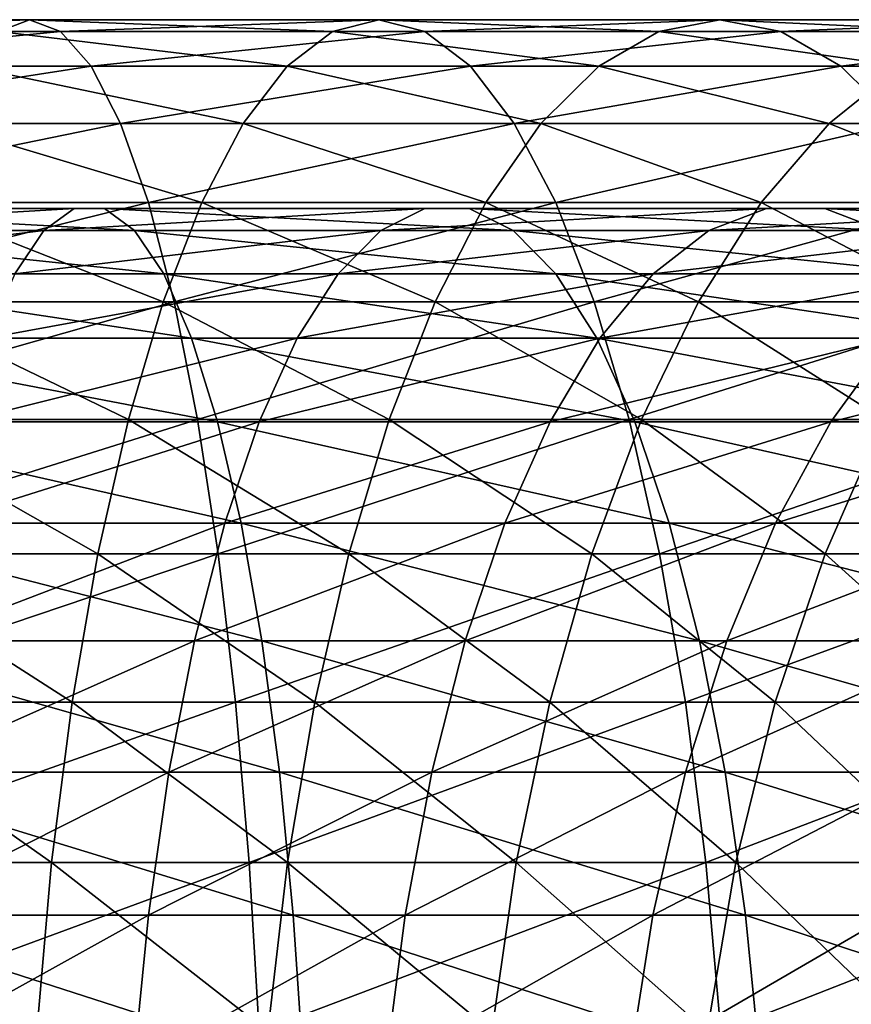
# Model space of a CAD drawing. Header units: metres. Extents: x 26 to 263, y -109 to 109.
# Tile 739 of 771: x 221 to 228, y 3 to 11. Entities that reach past the tile are written whole.
import ezdxf

# ---------------------------------------------------------------- set-up
doc = ezdxf.new("R2010")
doc.units = ezdxf.units.M
doc.layers.add('solid_500750', color=7, linetype='CONTINUOUS')

msp = doc.modelspace()

# ---------------------------------------------------------------- linework, layer by layer
at = {"layer": 'solid_500750'}
for points in [[(221.090088, 11, 124.834908), (218.233078, 11, 125.212212), (218.358719, 10.905893, 126.642494)], [(221.090088, 11, 124.834908), (220.840134, 10.905893, 123.421043), (218.233078, 11, 125.212212)], [(221.340042, 10.905893, 126.248772), (221.090088, 11, 124.834908), (218.358719, 10.905893, 126.642494)], [(223.530945, 10.905893, 122.823112), (220.840134, 10.905893, 123.421043), (221.090088, 11, 124.834908)], [(223.90329, 11, 124.209778), (221.090088, 11, 124.834908), (221.340042, 10.905893, 126.248772)], [(223.90329, 11, 124.209778), (223.530945, 10.905893, 122.823112), (221.090088, 11, 124.834908)], [(224.27565, 10.905893, 125.596443), (223.90329, 11, 124.209778), (221.340042, 10.905893, 126.248772)], [(226.159317, 10.905893, 121.992714), (223.530945, 10.905893, 122.823112), (223.90329, 11, 124.209778)], [(226.65123, 11, 123.341599), (223.90329, 11, 124.209778), (224.27565, 10.905893, 125.596443)], [(226.65123, 11, 123.341599), (226.159317, 10.905893, 121.992714), (223.90329, 11, 124.209778)], [(227.143143, 10.905893, 124.690491), (226.65123, 11, 123.341599), (224.27565, 10.905893, 125.596443)], [(228.705215, 10.905893, 120.936157), (226.159317, 10.905893, 121.992714), (226.65123, 11, 123.341599)], [(229.312943, 11, 122.236992), (226.65123, 11, 123.341599), (227.143143, 10.905893, 124.690491)], [(229.312943, 11, 122.236992), (228.705215, 10.905893, 120.936157), (226.65123, 11, 123.341599)], [(229.92067, 10.905893, 123.537819), (229.312943, 11, 122.236992), (227.143143, 10.905893, 124.690491)], [(221.340042, 10.905893, 126.248772), (218.358719, 10.905893, 126.642494), (218.482224, 10.625184, 128.048294)], [(221.585724, 10.625184, 127.638443), (221.340042, 10.905893, 126.248772), (218.482224, 10.625184, 128.048294)], [(223.164948, 10.625184, 121.460175), (220.594452, 10.625184, 122.031372), (220.840134, 10.905893, 123.421043)], [(223.530945, 10.905893, 122.823112), (223.164948, 10.625184, 121.460175), (220.840134, 10.905893, 123.421043)], [(224.27565, 10.905893, 125.596443), (221.340042, 10.905893, 126.248772), (221.585724, 10.625184, 127.638443)], [(224.641632, 10.625184, 126.959381), (224.27565, 10.905893, 125.596443), (221.585724, 10.625184, 127.638443)], [(225.675812, 10.625184, 120.666901), (223.164948, 10.625184, 121.460175), (223.530945, 10.905893, 122.823112)], [(226.159317, 10.905893, 121.992714), (225.675812, 10.625184, 120.666901), (223.530945, 10.905893, 122.823112)], [(227.143143, 10.905893, 124.690491), (224.27565, 10.905893, 125.596443), (224.641632, 10.625184, 126.959381)], [(227.626633, 10.625184, 126.016304), (227.143143, 10.905893, 124.690491), (224.641632, 10.625184, 126.959381)], [(228.107895, 10.625184, 119.657585), (225.675812, 10.625184, 120.666901), (226.159317, 10.905893, 121.992714)], [(228.705215, 10.905893, 120.936157), (228.107895, 10.625184, 119.657585), (226.159317, 10.905893, 121.992714)], [(229.92067, 10.905893, 123.537819), (227.143143, 10.905893, 124.690491), (227.626633, 10.625184, 126.016304)], [(230.51799, 10.625184, 124.816399), (229.92067, 10.905893, 123.537819), (227.626633, 10.625184, 126.016304)], [(221.585724, 10.625184, 127.638443), (218.482224, 10.625184, 128.048294), (218.601471, 10.162675, 129.405579)], [(221.822922, 10.162675, 128.980148), (221.585724, 10.625184, 127.638443), (218.601471, 10.162675, 129.405579)], [(222.8116, 10.162675, 120.144287), (220.357254, 10.162675, 120.689667), (220.594452, 10.625184, 122.031372)], [(223.164948, 10.625184, 121.460175), (222.8116, 10.162675, 120.144287), (220.594452, 10.625184, 122.031372)], [(224.641632, 10.625184, 126.959381), (221.585724, 10.625184, 127.638443), (221.822922, 10.162675, 128.980148)], [(224.99498, 10.162675, 128.275284), (224.641632, 10.625184, 126.959381), (221.822922, 10.162675, 128.980148)], [(225.209015, 10.162675, 119.386848), (222.8116, 10.162675, 120.144287), (223.164948, 10.625184, 121.460175)], [(225.675812, 10.625184, 120.666901), (225.209015, 10.162675, 119.386848), (223.164948, 10.625184, 121.460175)], [(227.626633, 10.625184, 126.016304), (224.641632, 10.625184, 126.959381), (224.99498, 10.162675, 128.275284)], [(228.093445, 10.162675, 127.296349), (227.626633, 10.625184, 126.016304), (224.99498, 10.162675, 128.275284)], [(227.531189, 10.162675, 118.423149), (225.209015, 10.162675, 119.386848), (225.675812, 10.625184, 120.666901)], [(228.107895, 10.625184, 119.657585), (227.531189, 10.162675, 118.423149), (225.675812, 10.625184, 120.666901)], [(229.760452, 10.162675, 117.260513), (227.531189, 10.162675, 118.423149), (228.107895, 10.625184, 119.657585)], [(230.51799, 10.625184, 124.816399), (227.626633, 10.625184, 126.016304), (228.093445, 10.162675, 127.296349)], [(221.822922, 10.162675, 128.980148), (218.601471, 10.162675, 129.405579), (218.714401, 9.526279, 130.691116)], [(222.047577, 9.526279, 130.250916), (221.822922, 10.162675, 128.980148), (218.714401, 9.526279, 130.691116)], [(222.476929, 9.526279, 118.897957), (220.132599, 9.526279, 119.418892), (220.357254, 10.162675, 120.689667)], [(222.8116, 10.162675, 120.144287), (222.476929, 9.526279, 118.897957), (220.357254, 10.162675, 120.689667)], [(224.99498, 10.162675, 128.275284), (221.822922, 10.162675, 128.980148), (222.047577, 9.526279, 130.250916)], [(225.329651, 9.526279, 129.521606), (224.99498, 10.162675, 128.275284), (222.047577, 9.526279, 130.250916)], [(224.766876, 9.526279, 118.174469), (222.476929, 9.526279, 118.897957), (222.8116, 10.162675, 120.144287)], [(225.209015, 10.162675, 119.386848), (224.766876, 9.526279, 118.174469), (222.8116, 10.162675, 120.144287)], [(226.98497, 9.526279, 117.25396), (224.766876, 9.526279, 118.174469), (225.209015, 10.162675, 119.386848)], [(228.093445, 10.162675, 127.296349), (224.99498, 10.162675, 128.275284), (225.329651, 9.526279, 129.521606)], [(227.531189, 10.162675, 118.423149), (226.98497, 9.526279, 117.25396), (225.209015, 10.162675, 119.386848)], [(228.535583, 9.526279, 128.508728), (228.093445, 10.162675, 127.296349), (225.329651, 9.526279, 129.521606)], [(229.114304, 9.526279, 116.143448), (226.98497, 9.526279, 117.25396), (227.531189, 10.162675, 118.423149)], [(229.760452, 10.162675, 117.260513), (229.114304, 9.526279, 116.143448), (227.531189, 10.162675, 118.423149)], [(222.047577, 9.526279, 130.250916), (218.714401, 9.526279, 130.691116), (218.819092, 8.726887, 131.882904)], [(222.255859, 8.726887, 131.429031), (222.047577, 9.526279, 130.250916), (218.819092, 8.726887, 131.882904)], [(222.166672, 8.726887, 117.742508), (219.924316, 8.726887, 118.240784), (220.132599, 9.526279, 119.418892)], [(222.476929, 9.526279, 118.897957), (222.166672, 8.726887, 117.742508), (220.132599, 9.526279, 119.418892)], [(225.329651, 9.526279, 129.521606), (222.047577, 9.526279, 130.250916), (222.255859, 8.726887, 131.429031)], [(224.356995, 8.726887, 117.050507), (222.166672, 8.726887, 117.742508), (222.476929, 9.526279, 118.897957)], [(225.639923, 8.726887, 130.677048), (225.329651, 9.526279, 129.521606), (222.255859, 8.726887, 131.429031)], [(224.766876, 9.526279, 118.174469), (224.356995, 8.726887, 117.050507), (222.476929, 9.526279, 118.897957)], [(226.478592, 8.726887, 116.170036), (224.356995, 8.726887, 117.050507), (224.766876, 9.526279, 118.174469)], [(226.98497, 9.526279, 117.25396), (226.478592, 8.726887, 116.170036), (224.766876, 9.526279, 118.174469)], [(228.535583, 9.526279, 128.508728), (225.329651, 9.526279, 129.521606), (225.639923, 8.726887, 130.677048)], [(228.945465, 8.726887, 129.632706), (228.535583, 9.526279, 128.508728), (225.639923, 8.726887, 130.677048)], [(228.515289, 8.726887, 115.107834), (226.478592, 8.726887, 116.170036), (226.98497, 9.526279, 117.25396)], [(229.114304, 9.526279, 116.143448), (228.515289, 8.726887, 115.107834), (226.98497, 9.526279, 117.25396)], [(221.448868, 9.477854, 124.109512), (218.574234, 9.477854, 124.528961), (218.446014, 9.301299, 123.250847)], [(221.206512, 9.301299, 122.848053), (221.448868, 9.477854, 124.109512), (218.446014, 9.301299, 123.250847)], [(221.693497, 9.477854, 125.382835), (218.703644, 9.477854, 125.819099), (218.574234, 9.477854, 124.528961)], [(221.448868, 9.477854, 124.109512), (221.693497, 9.477854, 125.382835), (218.574234, 9.477854, 124.528961)], [(221.935837, 9.301299, 126.644295), (218.831863, 9.301299, 127.097214), (218.703644, 9.477854, 125.819099)], [(221.693497, 9.477854, 125.382835), (221.935837, 9.301299, 126.644295), (218.703644, 9.477854, 125.819099)], [(224.274277, 9.477854, 123.433884), (221.448868, 9.477854, 124.109512), (221.206512, 9.301299, 122.848053)], [(223.919739, 9.301299, 122.199249), (224.274277, 9.477854, 123.433884), (221.206512, 9.301299, 122.848053)], [(224.632141, 9.477854, 124.680122), (221.693497, 9.477854, 125.382835), (221.448868, 9.477854, 124.109512)], [(224.274277, 9.477854, 123.433884), (224.632141, 9.477854, 124.680122), (221.448868, 9.477854, 124.109512)], [(224.986679, 9.301299, 125.914757), (221.935837, 9.301299, 126.644295), (221.693497, 9.477854, 125.382835)], [(224.632141, 9.477854, 124.680122), (224.986679, 9.301299, 125.914757), (221.693497, 9.477854, 125.382835)], [(227.027695, 9.477854, 122.507515), (224.274277, 9.477854, 123.433884), (223.919739, 9.301299, 122.199249)], [(226.563843, 9.301299, 121.309662), (227.027695, 9.477854, 122.507515), (223.919739, 9.301299, 122.199249)], [(227.495911, 9.477854, 123.716637), (224.632141, 9.477854, 124.680122), (224.274277, 9.477854, 123.433884)], [(227.027695, 9.477854, 122.507515), (227.495911, 9.477854, 123.716637), (224.274277, 9.477854, 123.433884)], [(227.959778, 9.301299, 124.914482), (224.986679, 9.301299, 125.914757), (224.632141, 9.477854, 124.680122)], [(227.495911, 9.477854, 123.716637), (227.959778, 9.301299, 124.914482), (224.632141, 9.477854, 124.680122)], [(229.686905, 9.477854, 121.337891), (227.027695, 9.477854, 122.507515), (226.563843, 9.301299, 121.309662)], [(229.117462, 9.301299, 120.186478), (229.686905, 9.477854, 121.337891), (226.563843, 9.301299, 121.309662)], [(230.261703, 9.477854, 122.50013), (227.495911, 9.477854, 123.716637), (227.027695, 9.477854, 122.507515)], [(229.686905, 9.477854, 121.337891), (230.261703, 9.477854, 122.50013), (227.027695, 9.477854, 122.507515)], [(230.831146, 9.301299, 123.651543), (227.959778, 9.301299, 124.914482), (227.495911, 9.477854, 123.716637)], [(230.261703, 9.477854, 122.50013), (230.831146, 9.301299, 123.651543), (227.495911, 9.477854, 123.716637)], [(221.206512, 9.301299, 122.848053), (218.446014, 9.301299, 123.250847), (218.321396, 8.951479, 122.00856)], [(220.970963, 8.951479, 121.621956), (221.206512, 9.301299, 122.848053), (218.321396, 8.951479, 122.00856)], [(222.171402, 8.951479, 127.870399), (218.956482, 8.951479, 128.339493), (218.831863, 9.301299, 127.097214)], [(221.935837, 9.301299, 126.644295), (222.171402, 8.951479, 127.870399), (218.831863, 9.301299, 127.097214)], [(223.919739, 9.301299, 122.199249), (221.206512, 9.301299, 122.848053), (220.970963, 8.951479, 121.621956)], [(223.57515, 8.951479, 120.999222), (223.919739, 9.301299, 122.199249), (220.970963, 8.951479, 121.621956)], [(225.331268, 8.951479, 127.114784), (222.171402, 8.951479, 127.870399), (221.935837, 9.301299, 126.644295)], [(224.986679, 9.301299, 125.914757), (225.331268, 8.951479, 127.114784), (221.935837, 9.301299, 126.644295)], [(226.563843, 9.301299, 121.309662), (223.919739, 9.301299, 122.199249), (223.57515, 8.951479, 120.999222)], [(226.112976, 8.951479, 120.145386), (226.563843, 9.301299, 121.309662), (223.57515, 8.951479, 120.999222)], [(228.410629, 8.951479, 126.078766), (225.331268, 8.951479, 127.114784), (224.986679, 9.301299, 125.914757)], [(227.959778, 9.301299, 124.914482), (228.410629, 8.951479, 126.078766), (224.986679, 9.301299, 125.914757)], [(229.117462, 9.301299, 120.186478), (226.563843, 9.301299, 121.309662), (226.112976, 8.951479, 120.145386)], [(228.56398, 8.951479, 119.067337), (229.117462, 9.301299, 120.186478), (226.112976, 8.951479, 120.145386)], [(222.395767, 8.43491, 129.0383), (219.07518, 8.43491, 129.522827), (218.956482, 8.951479, 128.339493)], [(222.171402, 8.951479, 127.870399), (222.395767, 8.43491, 129.0383), (218.956482, 8.951479, 128.339493)], [(223.57515, 8.951479, 120.999222), (220.970963, 8.951479, 121.621956), (220.746582, 8.43491, 120.454048)], [(223.246918, 8.43491, 119.856155), (223.57515, 8.951479, 120.999222), (220.746582, 8.43491, 120.454048)], [(225.659515, 8.43491, 128.257858), (222.395767, 8.43491, 129.0383), (222.171402, 8.951479, 127.870399)], [(225.331268, 8.951479, 127.114784), (225.659515, 8.43491, 128.257858), (222.171402, 8.951479, 127.870399)], [(226.112976, 8.951479, 120.145386), (223.57515, 8.951479, 120.999222), (223.246918, 8.43491, 119.856155)], [(225.683517, 8.43491, 119.036377), (226.112976, 8.951479, 120.145386), (223.246918, 8.43491, 119.856155)], [(228.840088, 8.43491, 127.187775), (225.659515, 8.43491, 128.257858), (225.331268, 8.951479, 127.114784)], [(228.410629, 8.951479, 126.078766), (228.840088, 8.43491, 127.187775), (225.331268, 8.951479, 127.114784)], [(228.56398, 8.951479, 119.067337), (226.112976, 8.951479, 120.145386), (225.683517, 8.43491, 119.036377)], [(228.036774, 8.43491, 118.00132), (228.56398, 8.951479, 119.067337), (225.683517, 8.43491, 119.036377)], [(222.255859, 8.726887, 131.429031), (218.819092, 8.726887, 131.882904), (218.913773, 7.778174, 132.960541)], [(222.444183, 7.778174, 132.494308), (222.255859, 8.726887, 131.429031), (218.913773, 7.778174, 132.960541)], [(221.886124, 7.778174, 116.697723), (219.735992, 7.778174, 117.175507), (219.924316, 8.726887, 118.240784)], [(222.166672, 8.726887, 117.742508), (221.886124, 7.778174, 116.697723), (219.924316, 8.726887, 118.240784)], [(223.986359, 7.778174, 116.03418), (221.886124, 7.778174, 116.697723), (222.166672, 8.726887, 117.742508)], [(224.356995, 8.726887, 117.050507), (223.986359, 7.778174, 116.03418), (222.166672, 8.726887, 117.742508)], [(225.639923, 8.726887, 130.677048), (222.255859, 8.726887, 131.429031), (222.444183, 7.778174, 132.494308)], [(225.920471, 7.778174, 131.721832), (225.639923, 8.726887, 130.677048), (222.444183, 7.778174, 132.494308)], [(226.020706, 7.778174, 115.189926), (223.986359, 7.778174, 116.03418), (224.356995, 8.726887, 117.050507)], [(226.478592, 8.726887, 116.170036), (226.020706, 7.778174, 115.189926), (224.356995, 8.726887, 117.050507)], [(228.945465, 8.726887, 129.632706), (225.639923, 8.726887, 130.677048), (225.920471, 7.778174, 131.721832)], [(229.316101, 7.778174, 130.649033), (228.945465, 8.726887, 129.632706), (225.920471, 7.778174, 131.721832)], [(227.973633, 7.778174, 114.17141), (226.020706, 7.778174, 115.189926), (226.478592, 8.726887, 116.170036)], [(228.515289, 8.726887, 115.107834), (227.973633, 7.778174, 114.17141), (226.478592, 8.726887, 116.170036)], [(222.604782, 7.761214, 130.126251), (219.18576, 7.761214, 130.625137), (219.07518, 8.43491, 129.522827)], [(222.395767, 8.43491, 129.0383), (222.604782, 7.761214, 130.126251), (219.07518, 8.43491, 129.522827)], [(223.246918, 8.43491, 119.856155), (220.746582, 8.43491, 120.454048), (220.537567, 7.761214, 119.366096)], [(222.941147, 7.761214, 118.791344), (223.246918, 8.43491, 119.856155), (220.537567, 7.761214, 119.366096)], [(225.965271, 7.761214, 129.322662), (222.604782, 7.761214, 130.126251), (222.395767, 8.43491, 129.0383)], [(225.659515, 8.43491, 128.257858), (225.965271, 7.761214, 129.322662), (222.395767, 8.43491, 129.0383)], [(225.683517, 8.43491, 119.036377), (223.246918, 8.43491, 119.856155), (222.941147, 7.761214, 118.791344)], [(225.283463, 7.761214, 118.003281), (225.683517, 8.43491, 119.036377), (222.941147, 7.761214, 118.791344)], [(228.036774, 8.43491, 118.00132), (225.683517, 8.43491, 119.036377), (225.283463, 7.761214, 118.003281)], [(227.545654, 7.761214, 117.008286), (228.036774, 8.43491, 118.00132), (225.283463, 7.761214, 118.003281)], [(229.240143, 7.761214, 128.220871), (225.965271, 7.761214, 129.322662), (225.659515, 8.43491, 128.257858)], [(228.840088, 8.43491, 127.187775), (229.240143, 7.761214, 128.220871), (225.659515, 8.43491, 128.257858)], [(230.287689, 8.43491, 116.759338), (228.036774, 8.43491, 118.00132), (227.545654, 7.761214, 117.008286)], [(229.709473, 7.761214, 115.814362), (230.287689, 8.43491, 116.759338), (227.545654, 7.761214, 117.008286)], [(222.444183, 7.778174, 132.494308), (218.913773, 7.778174, 132.960541), (218.996796, 6.696376, 133.905624)], [(222.609344, 6.696376, 133.428528), (222.444183, 7.778174, 132.494308), (218.996796, 6.696376, 133.905624)], [(221.640076, 6.696376, 115.781471), (219.570831, 6.696376, 116.24128), (219.735992, 7.778174, 117.175507)], [(221.886124, 7.778174, 116.697723), (221.640076, 6.696376, 115.781471), (219.735992, 7.778174, 117.175507)], [(223.661316, 6.696376, 115.142883), (221.640076, 6.696376, 115.781471), (221.886124, 7.778174, 116.697723)], [(223.986359, 7.778174, 116.03418), (223.661316, 6.696376, 115.142883), (221.886124, 7.778174, 116.697723)], [(225.920471, 7.778174, 131.721832), (222.444183, 7.778174, 132.494308), (222.609344, 6.696376, 133.428528)], [(226.166504, 6.696376, 132.638092), (225.920471, 7.778174, 131.721832), (222.609344, 6.696376, 133.428528)], [(225.619141, 6.696376, 114.330383), (223.661316, 6.696376, 115.142883), (223.986359, 7.778174, 116.03418)], [(226.020706, 7.778174, 115.189926), (225.619141, 6.696376, 114.330383), (223.986359, 7.778174, 116.03418)], [(227.498611, 6.696376, 113.350182), (225.619141, 6.696376, 114.330383), (226.020706, 7.778174, 115.189926)], [(229.316101, 7.778174, 130.649033), (225.920471, 7.778174, 131.721832), (226.166504, 6.696376, 132.638092)], [(227.973633, 7.778174, 114.17141), (227.498611, 6.696376, 113.350182), (226.020706, 7.778174, 115.189926)], [(229.641144, 6.696376, 131.540314), (229.316101, 7.778174, 130.649033), (226.166504, 6.696376, 132.638092)], [(229.2854, 6.696376, 112.209732), (227.498611, 6.696376, 113.350182), (227.973633, 7.778174, 114.17141)], [(222.79454, 6.942942, 131.113983), (219.286148, 6.942942, 131.6259), (219.18576, 7.761214, 130.625137)], [(222.604782, 7.761214, 130.126251), (222.79454, 6.942942, 131.113983), (219.18576, 7.761214, 130.625137)], [(222.941147, 7.761214, 118.791344), (220.537567, 7.761214, 119.366096), (220.347809, 6.942942, 118.378372)], [(222.663544, 6.942942, 117.824615), (222.941147, 7.761214, 118.791344), (220.347809, 6.942942, 118.378372)], [(226.242874, 6.942942, 130.289398), (222.79454, 6.942942, 131.113983), (222.604782, 7.761214, 130.126251)], [(225.965271, 7.761214, 129.322662), (226.242874, 6.942942, 130.289398), (222.604782, 7.761214, 130.126251)], [(225.283463, 7.761214, 118.003281), (222.941147, 7.761214, 118.791344), (222.663544, 6.942942, 117.824615)], [(224.920273, 6.942942, 117.065361), (225.283463, 7.761214, 118.003281), (222.663544, 6.942942, 117.824615)], [(227.545654, 7.761214, 117.008286), (225.283463, 7.761214, 118.003281), (224.920273, 6.942942, 117.065361)], [(227.099777, 6.942942, 116.10672), (227.545654, 7.761214, 117.008286), (224.920273, 6.942942, 117.065361)], [(229.603333, 6.942942, 129.158798), (226.242874, 6.942942, 130.289398), (225.965271, 7.761214, 129.322662)], [(229.240143, 7.761214, 128.220871), (229.603333, 6.942942, 129.158798), (225.965271, 7.761214, 129.322662)], [(229.709473, 7.761214, 115.814362), (227.545654, 7.761214, 117.008286), (227.099777, 6.942942, 116.10672)], [(229.184525, 6.942942, 114.956436), (229.709473, 7.761214, 115.814362), (227.099777, 6.942942, 116.10672)], [(222.961517, 5.995336, 131.983093), (219.374481, 5.995336, 132.506485), (219.286148, 6.942942, 131.6259)], [(222.79454, 6.942942, 131.113983), (222.961517, 5.995336, 131.983093), (219.286148, 6.942942, 131.6259)], [(222.663544, 6.942942, 117.824615), (220.347809, 6.942942, 118.378372), (220.180832, 5.995336, 117.509262)], [(222.419281, 5.995336, 116.973991), (222.663544, 6.942942, 117.824615), (220.180832, 5.995336, 117.509262)], [(224.920273, 6.942942, 117.065361), (222.663544, 6.942942, 117.824615), (222.419281, 5.995336, 116.973991)], [(224.600677, 5.995336, 116.240074), (224.920273, 6.942942, 117.065361), (222.419281, 5.995336, 116.973991)], [(226.487137, 5.995336, 131.140015), (222.961517, 5.995336, 131.983093), (222.79454, 6.942942, 131.113983)], [(226.242874, 6.942942, 130.289398), (226.487137, 5.995336, 131.140015), (222.79454, 6.942942, 131.113983)], [(227.099777, 6.942942, 116.10672), (224.920273, 6.942942, 117.065361), (224.600677, 5.995336, 116.240074)], [(226.707458, 5.995336, 115.313431), (227.099777, 6.942942, 116.10672), (224.600677, 5.995336, 116.240074)], [(229.922928, 5.995336, 129.98407), (226.487137, 5.995336, 131.140015), (226.242874, 6.942942, 130.289398)], [(229.603333, 6.942942, 129.158798), (229.922928, 5.995336, 129.98407), (226.242874, 6.942942, 130.289398)], [(229.184525, 6.942942, 114.956436), (227.099777, 6.942942, 116.10672), (226.707458, 5.995336, 115.313431)], [(228.72261, 5.995336, 114.201538), (229.184525, 6.942942, 114.956436), (226.707458, 5.995336, 115.313431)], [(222.609344, 6.696376, 133.428528), (218.996796, 6.696376, 133.905624), (219.066757, 5.5, 134.70195)], [(222.74852, 5.5, 134.215714), (222.609344, 6.696376, 133.428528), (219.066757, 5.5, 134.70195)], [(221.43277, 5.5, 115.00943), (219.431671, 5.5, 115.454094), (219.570831, 6.696376, 116.24128)], [(221.640076, 6.696376, 115.781471), (221.43277, 5.5, 115.00943), (219.570831, 6.696376, 116.24128)], [(223.387436, 5.5, 114.391869), (221.43277, 5.5, 115.00943), (221.640076, 6.696376, 115.781471)], [(223.661316, 6.696376, 115.142883), (223.387436, 5.5, 114.391869), (221.640076, 6.696376, 115.781471)], [(226.166504, 6.696376, 132.638092), (222.609344, 6.696376, 133.428528), (222.74852, 5.5, 134.215714)], [(226.373825, 5.5, 133.410141), (226.166504, 6.696376, 132.638092), (222.74852, 5.5, 134.215714)], [(225.280792, 5.5, 113.606133), (223.387436, 5.5, 114.391869), (223.661316, 6.696376, 115.142883)], [(225.619141, 6.696376, 114.330383), (225.280792, 5.5, 113.606133), (223.661316, 6.696376, 115.142883)], [(227.098358, 5.5, 112.658203), (225.280792, 5.5, 113.606133), (225.619141, 6.696376, 114.330383)], [(227.498611, 6.696376, 113.350182), (227.098358, 5.5, 112.658203), (225.619141, 6.696376, 114.330383)], [(229.641144, 6.696376, 131.540314), (226.166504, 6.696376, 132.638092), (226.373825, 5.5, 133.410141)], [(229.915024, 5.5, 132.291336), (229.641144, 6.696376, 131.540314), (226.373825, 5.5, 133.410141)], [(228.826294, 5.5, 111.555321), (227.098358, 5.5, 112.658203), (227.498611, 6.696376, 113.350182)], [(229.2854, 6.696376, 112.209732), (228.826294, 5.5, 111.555321), (227.498611, 6.696376, 113.350182)], [(223.102585, 4.936048, 132.717392), (219.449112, 4.936048, 133.250488), (219.374481, 5.995336, 132.506485)], [(222.961517, 5.995336, 131.983093), (223.102585, 4.936048, 132.717392), (219.374481, 5.995336, 132.506485)], [(222.419281, 5.995336, 116.973991), (220.180832, 5.995336, 117.509262), (220.039764, 4.936048, 116.774963)], [(222.212906, 4.936048, 116.25531), (222.419281, 5.995336, 116.973991), (220.039764, 4.936048, 116.774963)], [(224.600677, 5.995336, 116.240074), (222.419281, 5.995336, 116.973991), (222.212906, 4.936048, 116.25531)], [(224.330673, 4.936048, 115.542801), (224.600677, 5.995336, 116.240074), (222.212906, 4.936048, 116.25531)], [(226.693512, 4.936048, 131.858704), (223.102585, 4.936048, 132.717392), (222.961517, 5.995336, 131.983093)], [(226.487137, 5.995336, 131.140015), (226.693512, 4.936048, 131.858704), (222.961517, 5.995336, 131.983093)], [(226.707458, 5.995336, 115.313431), (224.600677, 5.995336, 116.240074), (224.330673, 4.936048, 115.542801)], [(226.375977, 4.936048, 114.643196), (226.707458, 5.995336, 115.313431), (224.330673, 4.936048, 115.542801)], [(228.72261, 5.995336, 114.201538), (226.707458, 5.995336, 115.313431), (226.375977, 4.936048, 114.643196)], [(228.332352, 4.936048, 113.563736), (228.72261, 5.995336, 114.201538), (226.375977, 4.936048, 114.643196)], [(230.192932, 4.936048, 130.681351), (226.693512, 4.936048, 131.858704), (226.487137, 5.995336, 131.140015)], [(229.922928, 5.995336, 129.98407), (230.192932, 4.936048, 130.681351), (226.487137, 5.995336, 131.140015)], [(222.74852, 5.5, 134.215714), (219.066757, 5.5, 134.70195), (219.122437, 4.209518, 135.335892)], [(222.859299, 4.209518, 134.842392), (222.74852, 5.5, 134.215714), (219.122437, 4.209518, 135.335892)], [(221.267731, 4.209518, 114.394806), (219.320877, 4.209518, 114.827415), (219.431671, 5.5, 115.454094)], [(221.43277, 5.5, 115.00943), (221.267731, 4.209518, 114.394806), (219.431671, 5.5, 115.454094)], [(223.169403, 4.209518, 113.793991), (221.267731, 4.209518, 114.394806), (221.43277, 5.5, 115.00943)], [(223.387436, 5.5, 114.391869), (223.169403, 4.209518, 113.793991), (221.43277, 5.5, 115.00943)], [(226.373825, 5.5, 133.410141), (222.74852, 5.5, 134.215714), (222.859299, 4.209518, 134.842392)], [(226.538864, 4.209518, 134.02475), (226.373825, 5.5, 133.410141), (222.859299, 4.209518, 134.842392)], [(225.011414, 4.209518, 113.029556), (223.169403, 4.209518, 113.793991), (223.387436, 5.5, 114.391869)], [(225.280792, 5.5, 113.606133), (225.011414, 4.209518, 113.029556), (223.387436, 5.5, 114.391869)], [(226.779724, 4.209518, 112.10733), (225.011414, 4.209518, 113.029556), (225.280792, 5.5, 113.606133)], [(227.098358, 5.5, 112.658203), (226.779724, 4.209518, 112.10733), (225.280792, 5.5, 113.606133)], [(229.915024, 5.5, 132.291336), (226.373825, 5.5, 133.410141), (226.538864, 4.209518, 134.02475)], [(230.133057, 4.209518, 132.889206), (229.915024, 5.5, 132.291336), (226.538864, 4.209518, 134.02475)], [(228.460815, 4.209518, 111.034348), (226.779724, 4.209518, 112.10733), (227.098358, 5.5, 112.658203)], [(228.826294, 5.5, 111.555321), (228.460815, 4.209518, 111.034348), (227.098358, 5.5, 112.658203)], [(223.215134, 3.78481, 133.303192), (219.508652, 3.78481, 133.844025), (219.449112, 4.936048, 133.250488)], [(223.102585, 4.936048, 132.717392), (223.215134, 3.78481, 133.303192), (219.449112, 4.936048, 133.250488)], [(222.212906, 4.936048, 116.25531), (220.039764, 4.936048, 116.774963), (219.927216, 3.78481, 116.189156)], [(222.048264, 3.78481, 115.681953), (222.212906, 4.936048, 116.25531), (219.927216, 3.78481, 116.189156)], [(224.330673, 4.936048, 115.542801), (222.212906, 4.936048, 116.25531), (222.048264, 3.78481, 115.681953)], [(224.115265, 3.78481, 114.986534), (224.330673, 4.936048, 115.542801), (222.048264, 3.78481, 115.681953)], [(226.858154, 3.78481, 132.432053), (223.215134, 3.78481, 133.303192), (223.102585, 4.936048, 132.717392)], [(226.693512, 4.936048, 131.858704), (226.858154, 3.78481, 132.432053), (223.102585, 4.936048, 132.717392)], [(226.375977, 4.936048, 114.643196), (224.330673, 4.936048, 115.542801), (224.115265, 3.78481, 114.986534)], [(226.111542, 3.78481, 114.10849), (226.375977, 4.936048, 114.643196), (224.115265, 3.78481, 114.986534)], [(228.332352, 4.936048, 113.563736), (226.375977, 4.936048, 114.643196), (226.111542, 3.78481, 114.10849)], [(228.020996, 3.78481, 113.054909), (228.332352, 4.936048, 113.563736), (226.111542, 3.78481, 114.10849)], [(230.40834, 3.78481, 131.237625), (226.858154, 3.78481, 132.432053), (226.693512, 4.936048, 131.858704)], [(230.192932, 4.936048, 130.681351), (230.40834, 3.78481, 131.237625), (226.693512, 4.936048, 131.858704)], [(222.859299, 4.209518, 134.842392), (219.122437, 4.209518, 135.335892), (219.162918, 2.847009, 135.796631)], [(222.939819, 2.847009, 135.297836), (222.859299, 4.209518, 134.842392), (219.162918, 2.847009, 135.796631)], [(221.147781, 2.847009, 113.94812), (219.240356, 2.847009, 114.371971), (219.320877, 4.209518, 114.827415)], [(221.267731, 4.209518, 114.394806), (221.147781, 2.847009, 113.94812), (219.320877, 4.209518, 114.827415)], [(223.010941, 2.847009, 113.359474), (221.147781, 2.847009, 113.94812), (221.267731, 4.209518, 114.394806)], [(223.169403, 4.209518, 113.793991), (223.010941, 2.847009, 113.359474), (221.267731, 4.209518, 114.394806)], [(226.538864, 4.209518, 134.02475), (222.859299, 4.209518, 134.842392), (222.939819, 2.847009, 135.297836)], [(226.658813, 2.847009, 134.471436), (226.538864, 4.209518, 134.02475), (222.939819, 2.847009, 135.297836)], [(224.815659, 2.847009, 112.610519), (223.010941, 2.847009, 113.359474), (223.169403, 4.209518, 113.793991)], [(225.011414, 4.209518, 113.029556), (224.815659, 2.847009, 112.610519), (223.169403, 4.209518, 113.793991)], [(226.548141, 2.847009, 111.70697), (224.815659, 2.847009, 112.610519), (225.011414, 4.209518, 113.029556)], [(226.779724, 4.209518, 112.10733), (226.548141, 2.847009, 111.70697), (225.011414, 4.209518, 113.029556)], [(230.133057, 4.209518, 132.889206), (226.538864, 4.209518, 134.02475), (226.658813, 2.847009, 134.471436)], [(228.19519, 2.847009, 110.655716), (226.548141, 2.847009, 111.70697), (226.779724, 4.209518, 112.10733)], [(230.291504, 2.847009, 133.32373), (230.133057, 4.209518, 132.889206), (226.658813, 2.847009, 134.471436)], [(228.460815, 4.209518, 111.034348), (228.19519, 2.847009, 110.655716), (226.779724, 4.209518, 112.10733)], [(223.297058, 2.563069, 133.729599), (219.551987, 2.563069, 134.276062), (219.508652, 3.78481, 133.844025)], [(223.215134, 3.78481, 133.303192), (223.297058, 2.563069, 133.729599), (219.508652, 3.78481, 133.844025)], [(222.048264, 3.78481, 115.681953), (219.927216, 3.78481, 116.189156), (219.845291, 2.563069, 115.762741)], [(221.928421, 2.563069, 115.26461), (222.048264, 3.78481, 115.681953), (219.845291, 2.563069, 115.762741)], [(224.115265, 3.78481, 114.986534), (222.048264, 3.78481, 115.681953), (221.928421, 2.563069, 115.26461)], [(223.958466, 2.563069, 114.581627), (224.115265, 3.78481, 114.986534), (221.928421, 2.563069, 115.26461)], [(226.977997, 2.563069, 132.849396), (223.297058, 2.563069, 133.729599), (223.215134, 3.78481, 133.303192)], [(226.858154, 3.78481, 132.432053), (226.977997, 2.563069, 132.849396), (223.215134, 3.78481, 133.303192)], [(226.111542, 3.78481, 114.10849), (224.115265, 3.78481, 114.986534), (223.958466, 2.563069, 114.581627)], [(225.919052, 2.563069, 113.719276), (226.111542, 3.78481, 114.10849), (223.958466, 2.563069, 114.581627)], [(228.020996, 3.78481, 113.054909), (226.111542, 3.78481, 114.10849), (225.919052, 2.563069, 113.719276)], [(227.794373, 2.563069, 112.684532), (228.020996, 3.78481, 113.054909), (225.919052, 2.563069, 113.719276)], [(230.56514, 2.563069, 131.642532), (226.977997, 2.563069, 132.849396), (226.858154, 3.78481, 132.432053)], [(230.40834, 3.78481, 131.237625), (230.56514, 2.563069, 131.642532), (226.858154, 3.78481, 132.432053)]]:
    msp.add_3dface(points, dxfattribs=at)

doc.saveas('drawing.dxf')
